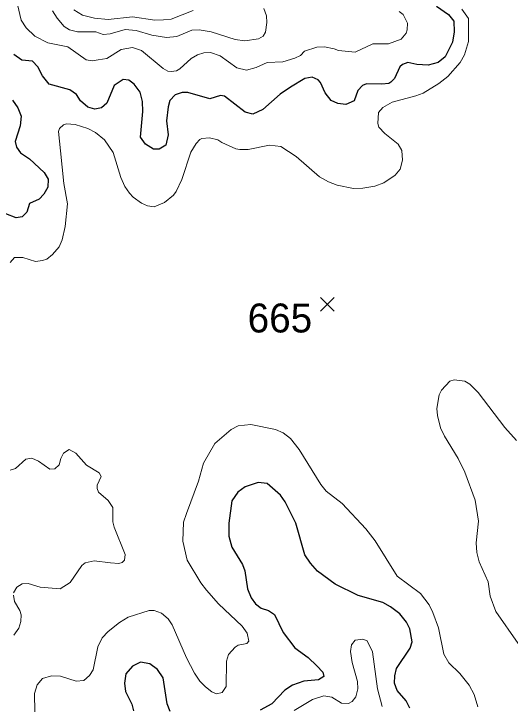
# Model space of a CAD drawing. Extents: x 294.2 to 320.3, y 7482.7 to 7510.7.
# Drawn here: x 316.729 to 318.102, y 7486.511 to 7488.425 of the extents above; entities that cross this region are included whole.
import ezdxf
from ezdxf.enums import TextEntityAlignment as Align

# ---------------------------------------------------------------- set-up
doc = ezdxf.new("R2010")
doc.units = 0
doc.header["$LTSCALE"] = 0.032
for name, color, linetype, lineweight in [('1', 7, 'Continuous', 25), ('2', 7, 'Continuous', 13), ('21', 7, 'Continuous', 25)]:
    doc.layers.add(name, color=color, linetype=linetype, lineweight=lineweight)
doc.layers.add('61', color=7, linetype='Continuous')

msp = doc.modelspace()

# ---------------------------------------------------------------- linework, layer by layer
at = {"layer": '1'}
for points in [[(317.8983, 7488.4464), (317.9313, 7488.4236), (317.9462, 7488.4048), (317.947, 7488.3757), (317.9423, 7488.3466), (317.9221, 7488.3064), (317.9025, 7488.2907), (317.875, 7488.2836), (317.8439, 7488.2852), (317.8187, 7488.2907), (317.8038, 7488.2852), (317.7967, 7488.2789), (317.7818, 7488.2466), (317.7723, 7488.2364), (317.766, 7488.2325), (317.7472, 7488.2309), (317.7051, 7488.2317), (317.6933, 7488.227), (317.6807, 7488.2136), (317.6705, 7488.1845), (317.6477, 7488.1743), (317.6257, 7488.1774), (317.6068, 7488.1861), (317.5903, 7488.2073), (317.5772, 7488.2356), (317.5707, 7488.2427), (317.5542, 7488.2498), (317.5345, 7488.2466), (317.4941, 7488.223), (317.4658, 7488.2034), (317.4182, 7488.1609), (317.3899, 7488.1483), (317.3687, 7488.1531), (317.3121, 7488.1979), (317.3011, 7488.1994), (317.2716, 7488.19), (317.2102, 7488.2081), (317.1945, 7488.2081), (317.1756, 7488.201), (317.1603, 7488.1853), (317.1556, 7488.168), (317.1516, 7488.1294), (317.1556, 7488.0909), (317.1493, 7488.0626), (317.1312, 7488.0508), (317.1157, 7488.0508), (317.0929, 7488.0649), (317.0796, 7488.0846), (317.0861, 7488.1553), (317.0853, 7488.1828), (317.0782, 7488.2088), (317.0621, 7488.2308), (317.0471, 7488.2418), (317.0314, 7488.2434), (317.0062, 7488.2276), (316.9866, 7488.1781), (316.9716, 7488.1655), (316.9535, 7488.1616), (316.9335, 7488.1671)], [(316.7955, 7488.2787), (316.7805, 7488.2945), (316.7515, 7488.2968), (316.7287, 7488.3133)], [(316.9335, 7488.1671), (316.9139, 7488.1852), (316.9028, 7488.2025), (316.884, 7488.2151), (316.8266, 7488.2308), (316.8081, 7488.2536), (316.7955, 7488.2787)], [(316.7252, 7488.1869), (316.7402, 7488.1656), (316.7496, 7488.1428), (316.7465, 7488.1161), (316.7323, 7488.0728), (316.7363, 7488.0571), (316.7475, 7488.0406), (316.7727, 7488.0241), (316.8128, 7487.9871), (316.8238, 7487.9683), (316.823, 7487.9463), (316.8124, 7487.9266), (316.799, 7487.9133), (316.7723, 7487.9007), (316.7652, 7487.8771), (316.7518, 7487.8637), (316.7353, 7487.8614), (316.707, 7487.8724)], [(317.5094, 7487.017), (317.48, 7487.0762), (317.4667, 7487.0944), (317.4295, 7487.1267), (317.4046, 7487.1299), (317.3691, 7487.1176), (317.3491, 7487.1025), (317.3324, 7487.0793), (317.3241, 7487.0175), (317.3235, 7486.9814), (317.3319, 7486.9508), (317.3613, 7486.903), (317.3679, 7486.8857), (317.3757, 7486.8352), (317.3857, 7486.8105), (317.3973, 7486.7944), (317.4134, 7486.7825), (317.4334, 7486.7756), (317.45, 7486.7648), (317.4739, 7486.7153), (317.5066, 7486.6728), (317.5433, 7486.6456), (317.5677, 7486.623), (317.5838, 7486.6052), (317.5866, 7486.5934), (317.5716, 7486.5837), (317.5317, 7486.58), (317.4995, 7486.5692), (317.479, 7486.5552), (317.4424, 7486.5176), (317.4102, 7486.5004)], [(317.7495, 7486.7976), (317.6818, 7486.817), (317.6181, 7486.8487), (317.5693, 7486.8847), (317.5493, 7486.9062), (317.5343, 7486.9299), (317.5094, 7487.017)], [(317.8241, 7486.5058), (317.8147, 7486.5262), (317.7892, 7486.5542), (317.782, 7486.5746), (317.7826, 7486.595), (317.7881, 7486.6149), (317.8259, 7486.6714), (317.8314, 7486.6887), (317.8248, 7486.7252), (317.8155, 7486.7439), (317.7966, 7486.7664), (317.7711, 7486.7858), (317.7495, 7486.7976)], [(317.1612, 7486.4966), (317.1528, 7486.5181), (317.1423, 7486.5891), (317.1268, 7486.6122), (317.1057, 7486.6278), (317.0791, 7486.6332), (317.0569, 7486.6219), (317.0392, 7486.6004), (317.0353, 7486.5746), (317.0381, 7486.5514), (317.0553, 7486.517), (317.0597, 7486.4982)]]:
    msp.add_lwpolyline(points, dxfattribs=at)
at = {"layer": '2'}
for points in [[(316.7193, 7487.7379), (316.7313, 7487.7513), (316.7543, 7487.7513), (316.7887, 7487.7407), (316.8088, 7487.743), (316.8207, 7487.7472), (316.836, 7487.7599), (316.8545, 7487.781), (316.8628, 7487.8002), (316.8711, 7487.8372), (316.8775, 7487.8998), (316.8673, 7487.9559), (316.8583, 7488.0466), (316.8525, 7488.1002), (316.8551, 7488.1079), (316.8666, 7488.1188), (316.8749, 7488.1213), (316.8986, 7488.1194), (316.9336, 7488.1079), (316.9554, 7488.097), (316.9802, 7488.0766), (317.0039, 7488.0421), (317.0249, 7487.9732), (317.0358, 7487.9483), (317.0486, 7487.9291), (317.0588, 7487.9183), (317.0824, 7487.9023), (317.099, 7487.8943), (317.1174, 7487.892), (317.1461, 7487.9037), (317.1705, 7487.924), (317.1782, 7487.9342), (317.1942, 7487.9674), (317.219, 7488.0428), (317.2331, 7488.067), (317.244, 7488.0779), (317.249, 7488.081), (317.2701, 7488.0823), (317.2931, 7488.0766), (317.3046, 7488.0696), (317.3429, 7488.0524), (317.3544, 7488.0504), (317.3774, 7488.0504), (317.4362, 7488.0626), (317.468, 7488.0587), (317.5102, 7488.0313), (317.5747, 7487.9744), (317.5996, 7487.9604), (317.6239, 7487.9515), (317.6686, 7487.9425), (317.6941, 7487.9431), (317.7273, 7487.9489), (317.7528, 7487.9579), (317.7835, 7487.9789), (317.7982, 7487.9962), (317.8039, 7488.0211), (317.802, 7488.0479), (317.7924, 7488.0651), (317.7553, 7488.0945), (317.7387, 7488.1117), (317.7362, 7488.122), (317.7381, 7488.1526), (317.7496, 7488.1666), (317.7758, 7488.1813), (317.8409, 7488.1985), (317.8614, 7488.2062), (317.9048, 7488.233), (317.9297, 7488.2522), (317.9635, 7488.2905), (317.9757, 7488.3122), (317.9871, 7488.3493), (317.9865, 7488.4124), (317.968, 7488.4386)], [(317.795, 7488.4322), (317.8065, 7488.4239), (317.8179, 7488.3991), (317.8173, 7488.3812), (317.8141, 7488.3722), (317.8007, 7488.3556), (317.7656, 7488.3428), (317.7222, 7488.3428), (317.6737, 7488.3198), (317.627, 7488.3237), (317.6149, 7488.3288), (317.5881, 7488.3339), (317.567, 7488.3333), (317.5332, 7488.3218), (317.5217, 7488.3103), (317.5064, 7488.3026), (317.4732, 7488.293), (317.4298, 7488.2911), (317.3991, 7488.2771), (317.3723, 7488.27), (317.3461, 7488.2764), (317.2995, 7488.3096), (317.2727, 7488.3186), (317.2548, 7488.3179), (317.2369, 7488.3116), (317.2197, 7488.3014), (317.1884, 7488.2733), (317.1788, 7488.2682), (317.1642, 7488.2662), (317.1552, 7488.2669), (317.1424, 7488.2745), (317.0818, 7488.3237), (317.0569, 7488.3326), (317.0262, 7488.3269), (316.9859, 7488.3017), (316.9624, 7488.2978), (316.9463, 7488.295), (316.9291, 7488.2978), (316.8785, 7488.3337), (316.8232, 7488.3454), (316.7868, 7488.3639), (316.7632, 7488.3862), (316.7491, 7488.408), (316.7396, 7488.4514)], [(316.8359, 7488.4335), (316.8487, 7488.4131), (316.8685, 7488.3907), (316.8832, 7488.3811), (316.9049, 7488.376), (316.956, 7488.376), (316.9764, 7488.3684), (316.9956, 7488.3696), (317.0373, 7488.3821), (317.0671, 7488.3794), (317.1108, 7488.366), (317.1516, 7488.3596), (317.1803, 7488.3629), (317.2216, 7488.3799), (317.2421, 7488.3811), (317.2746, 7488.3754), (317.3417, 7488.3543), (317.3685, 7488.3505), (317.4061, 7488.3563), (317.4189, 7488.3639), (317.4253, 7488.3748), (317.4291, 7488.4016), (317.4278, 7488.4195), (317.4208, 7488.4399)], [(316.8947, 7488.436), (316.919, 7488.422), (316.9525, 7488.413), (316.9898, 7488.4096), (317.0576, 7488.4166), (317.119, 7488.4082), (317.1431, 7488.409), (317.1644, 7488.4107), (317.2247, 7488.4341)], [(317.9769, 7487.1579), (317.9578, 7487.1955), (317.9201, 7487.2575), (317.9093, 7487.2804), (317.9009, 7487.3149), (317.8996, 7487.3341), (317.9054, 7487.3717), (317.9118, 7487.3851), (317.9348, 7487.41), (317.9469, 7487.4139), (317.9769, 7487.41), (317.9903, 7487.4017), (318.014, 7487.3788), (318.0874, 7487.2817), (318.1199, 7487.2459)], [(316.7874, 7486.4951), (316.7861, 7486.5462), (316.7938, 7486.5704), (316.8079, 7486.5877), (316.8334, 7486.5947), (316.8577, 7486.5941), (316.9011, 7486.58), (316.9228, 7486.5819), (316.9388, 7486.596), (316.9483, 7486.6113), (316.9618, 7486.6752), (316.9738, 7486.7001), (316.9898, 7486.7173), (317.0211, 7486.7422), (317.0454, 7486.7569), (317.1035, 7486.7754), (317.1169, 7486.7754), (317.1373, 7486.7684), (317.1559, 7486.753), (317.1667, 7486.7365), (317.2069, 7486.6445), (317.2292, 7486.6024), (317.244, 7486.5806), (317.2593, 7486.5647), (317.2771, 7486.5506), (317.2893, 7486.5455), (317.3052, 7486.5494), (317.3161, 7486.5659), (317.3173, 7486.6356), (317.3225, 7486.6541), (317.341, 7486.6745), (317.3493, 7486.6796), (317.3735, 7486.6841), (317.3787, 7486.6911), (317.3742, 7486.7128), (317.3608, 7486.732), (317.295, 7486.7945), (317.2624, 7486.8322), (317.2465, 7486.852), (317.2082, 7486.9152), (317.1967, 7486.9676), (317.1986, 7487.0199), (317.2069, 7487.0442), (317.2401, 7487.1329), (317.2535, 7487.1834), (317.2851, 7487.2377), (317.3304, 7487.2758), (317.35, 7487.2864), (317.3844, 7487.2897), (317.4527, 7487.2762), (317.4739, 7487.2672), (317.494, 7487.2516), (317.5187, 7487.221), (317.5785, 7487.124), (317.5935, 7487.1057), (317.6372, 7487.0718), (317.7024, 7487.0014), (317.7285, 7486.9682), (317.7892, 7486.8705), (317.8537, 7486.8226), (317.8782, 7486.7912), (317.8886, 7486.7706), (317.9035, 7486.7275), (317.9185, 7486.6546), (317.9328, 7486.6306), (317.9629, 7486.6017), (317.9884, 7486.5692), (318.0025, 7486.5436), (318.0127, 7486.5092)], [(316.7281, 7486.8245), (316.7376, 7486.8405), (316.7523, 7486.8495), (316.7683, 7486.8501), (316.8022, 7486.8398), (316.8568, 7486.8359), (316.8849, 7486.8535), (316.9176, 7486.8997), (316.9262, 7486.9075), (316.9509, 7486.9131), (316.9968, 7486.9075), (317.0199, 7486.9056), (317.0288, 7486.9082), (317.0351, 7486.9152), (317.0371, 7486.9306), (317.0064, 7487.0059), (317.0032, 7487.0212), (317.0032, 7487.0608), (316.9898, 7487.0799), (316.9636, 7487.1029), (316.9592, 7487.1132), (316.9592, 7487.1221), (316.9707, 7487.1464), (316.9649, 7487.1566), (316.9305, 7487.1776), (316.9005, 7487.2108), (316.882, 7487.2211), (316.8666, 7487.2108), (316.8589, 7487.1961), (316.8545, 7487.1783), (316.8424, 7487.1674), (316.8289, 7487.1667), (316.7977, 7487.1885), (316.7785, 7487.1968), (316.7619, 7487.1942), (316.7332, 7487.1687), (316.7185, 7487.1636)], [(318.0414, 7486.8552), (318.0165, 7486.9101), (318.0095, 7486.9357), (318.0076, 7486.9625), (318.0146, 7487.0225), (318.005, 7487.0812), (317.9769, 7487.1579)], [(318.2438, 7486.4619), (318.1474, 7486.6254), (318.1238, 7486.6847), (318.0625, 7486.7728), (318.0472, 7486.8156), (318.0414, 7486.8552)], [(316.7286, 7486.7071), (316.7429, 7486.7266), (316.7487, 7486.7455), (316.7492, 7486.7639), (316.7458, 7486.7761), (316.7312, 7486.8009), (316.7281, 7486.8182)], [(317.7477, 7486.5104), (317.7349, 7486.559), (317.7209, 7486.6611), (317.7069, 7486.6917), (317.6941, 7486.6968), (317.6736, 7486.6937), (317.6628, 7486.6809), (317.6608, 7486.6624), (317.6654, 7486.6317), (317.6794, 7486.5794), (317.6807, 7486.559), (317.6749, 7486.5366)], [(317.6749, 7486.5366), (317.6653, 7486.5238), (317.6545, 7486.5187), (317.6354, 7486.5193), (317.6085, 7486.5359), (317.5868, 7486.5398), (317.5549, 7486.5296)], [(317.5549, 7486.5296), (317.5044, 7486.4989)]]:
    msp.add_lwpolyline(points, dxfattribs=at)
at = {"layer": '21'}
for p, q in [((317.5777, 7487.6412), (317.6152, 7487.6037)), ((317.6152, 7487.6412), (317.5777, 7487.6037))]:
    msp.add_line(p, q, dxfattribs=at)

# ---------------------------------------------------------------- texts
at = {"layer": '61'}
msp.add_text('665', height=0.08, dxfattribs=at).set_placement((317.4651, 7487.5444), align=Align.CENTER)

doc.saveas('drawing.dxf')
